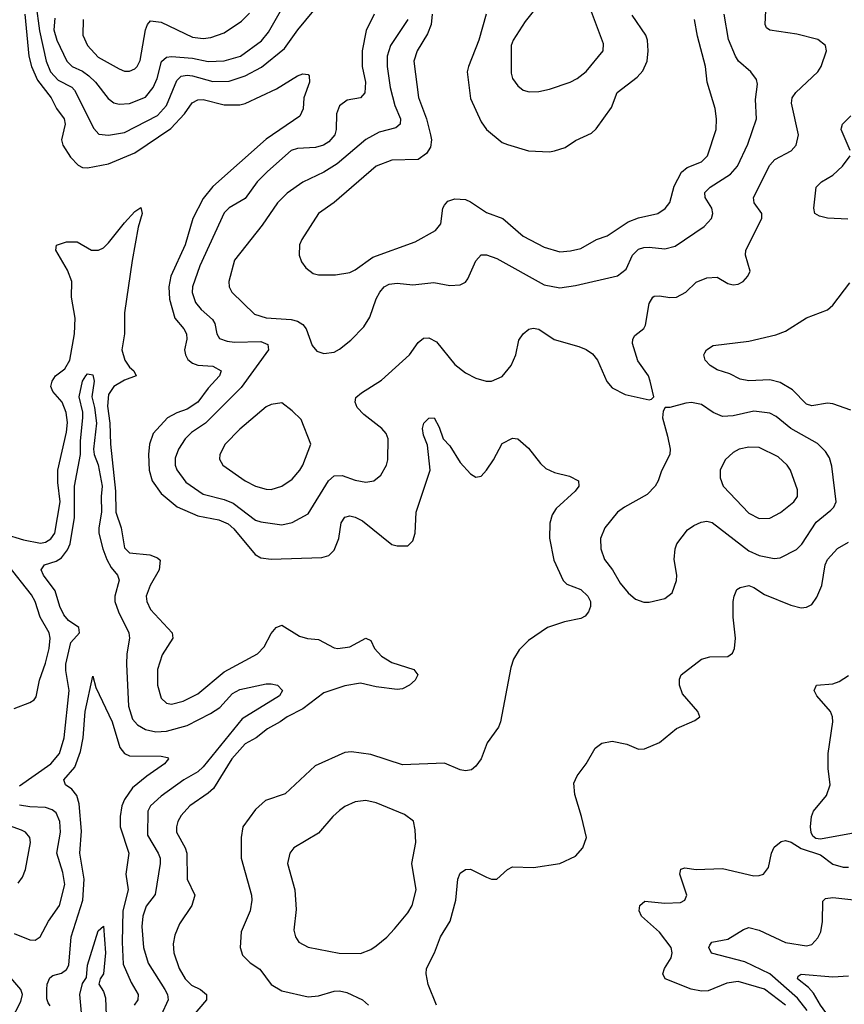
# Model space of a CAD drawing. Header units: inches. Extents: x 1834610 to 2027685, y 642842 to 774116.
# Tile 320 of 632: x 1952791 to 1955934, y 681773 to 685529. Entities that reach past the tile are written whole.
import ezdxf

# ---------------------------------------------------------------- set-up
doc = ezdxf.new("R2010")
doc.units = ezdxf.units.IN
doc.header["$MEASUREMENT"] = 0
doc.layers.add('B9658', color=7, linetype='Continuous')

msp = doc.modelspace()

# ---------------------------------------------------------------- linework, layer by layer
at = {"layer": 'B9658', "color": 5}
for points, elevation in [([(1954890, 685634), (1954850, 685629.7), (1954830, 685620.5), (1954753.5, 685566.5), (1954717.8, 685522.2), (1954672.2, 685450), (1954664.8, 685430), (1954664.8, 685324.8), (1954670, 685304.9), (1954690, 685276.4), (1954710, 685260.3), (1954733, 685253), (1954770, 685254.3), (1954810, 685263.6), (1954889.6, 685290), (1954915.8, 685304.2), (1954950, 685331.3), (1955014.5, 685410), (1955016.9, 685436.9), (1954970, 685558.4), (1954932.2, 685612.2), (1954908.7, 685630)], 440), ([(1953790, 684067), (1953750, 684060.4), (1953730, 684051.9), (1953630, 683966.8), (1953574, 683910), (1953553.4, 683870), (1953552.7, 683852.7), (1953565.7, 683830), (1953650, 683770.2), (1953690, 683749.4), (1953730, 683737.4), (1953750, 683736.6), (1953790, 683749.2), (1953830, 683776.1), (1953858.4, 683810), (1953870.7, 683830), (1953900.4, 683910), (1953863.3, 684003.3), (1953830, 684036.3)], 360), ([(1955351.7, 684068.3), (1955330, 684066.3), (1955269, 684049), (1955251, 684049), (1955244, 684036), (1955241.6, 684010), (1955260.8, 683940.8), (1955270.3, 683890), (1955268.9, 683871.1), (1955235.6, 683804.4), (1955224.9, 683770), (1955213.4, 683750), (1955182.6, 683717.4), (1955096.4, 683670), (1955070.2, 683649.8), (1955021.7, 683590), (1955004.6, 683550), (1955006.3, 683510), (1955019.7, 683470), (1955050.2, 683430), (1955079.8, 683379.8), (1955110, 683342), (1955138.9, 683318.9), (1955170, 683307), (1955190, 683307), (1955250, 683321.6), (1955277.5, 683342.5), (1955294.7, 683390), (1955295.6, 683410), (1955285.8, 683470), (1955289.8, 683510), (1955296.4, 683530), (1955337.1, 683582.9), (1955360.3, 683599.7), (1955388.2, 683611.8), (1955410, 683615.5), (1955430, 683610.8), (1955570, 683502.9), (1955610, 683484.7), (1955667, 683473), (1955690, 683475.6), (1955752.6, 683507.4), (1955772, 683528), (1955827.3, 683612.7), (1955882.3, 683657.7), (1955894, 683670), (1955903.5, 683690), (1955886.1, 683826.1), (1955877.4, 683857.4), (1955862.2, 683882.2), (1955831.9, 683911.9), (1955730, 683969.3), (1955674.9, 684014.9), (1955650, 684028.4), (1955590, 684035.9), (1955510, 684017.9), (1955470, 684015.8), (1955434.3, 684030), (1955390, 684060.4)], 340), ([(1955570, 683898.8), (1955534, 683890), (1955510, 683878.5), (1955479.5, 683850), (1955461.5, 683810), (1955460.7, 683780.7), (1955472.8, 683750), (1955570, 683646.5), (1955610, 683626), (1955650, 683627.8), (1955691.1, 683648.9), (1955741.4, 683690), (1955755.6, 683710), (1955755.4, 683735.4), (1955728.8, 683810), (1955716.1, 683830), (1955681.6, 683861.6), (1955610, 683897.3)], 360), ([(1954110, 682550.8), (1954070, 682545.7), (1954030, 682527.1), (1954010, 682512.2), (1953984.9, 682490), (1953930, 682425.4), (1953835.8, 682370), (1953820.9, 682350), (1953811.6, 682310), (1953840.2, 682210), (1953844.7, 682135.3), (1953836.5, 682056.5), (1953842.4, 682030), (1953855.5, 682010), (1953890, 681991.8), (1954008.5, 681968.5), (1954090, 681967.3), (1954130, 681982.8), (1954150, 681996.1), (1954190, 682029), (1954219.4, 682060.6), (1954270, 682122.6), (1954286.4, 682150), (1954302.7, 682210), (1954286.3, 682310), (1954301.2, 682390), (1954298.8, 682438.8), (1954291.9, 682471.9), (1954257.4, 682497.4), (1954150, 682542)], 340)]:
    msp.add_lwpolyline(points, close=True, dxfattribs=dict(at, elevation=elevation))
for points, elevation in [([(1952852.2, 685590), (1952866.3, 685486.3), (1952891.9, 685370), (1952908.9, 685330), (1952937.9, 685297.9), (1952990, 685271.3), (1953000.4, 685260.4), (1953074, 685114), (1953092.5, 685092.5), (1953130, 685088.5), (1953190, 685098.4), (1953316.2, 685163.8), (1953350, 685201.5), (1953390, 685297.1), (1953406.4, 685313.6), (1953430, 685317), (1953450, 685314.1), (1953527, 685293), (1953590, 685294.2), (1953650, 685315), (1953713, 685347), (1953800.9, 685419.1), (1953851.8, 685490), (1953949.2, 685610)], 340), ([(1952925, 685535), (1952921.3, 685490), (1952932.1, 685450), (1952970.9, 685370), (1952990.5, 685350.5), (1953030, 685332.7), (1953054.3, 685314.3), (1953079.6, 685290), (1953127.8, 685227.8), (1953150, 685211.9), (1953170, 685206.2), (1953210, 685209.6), (1953270, 685232.8), (1953299.6, 685270), (1953315.1, 685304.9), (1953331.4, 685368.6), (1953350, 685385.7), (1953370, 685388.3), (1953450, 685381.4), (1953510, 685369.3), (1953570, 685371.4), (1953632.3, 685390), (1953712.3, 685447.7), (1953739.4, 685480.6), (1953790.4, 685570)], 360), ([(1954141.7, 685550), (1954112, 685488), (1954096.2, 685410), (1954096.9, 685350), (1954109.5, 685290), (1954106, 685250), (1954090, 685231), (1954038.9, 685221.1), (1954010, 685199.7), (1953998.5, 685170), (1953997.4, 685110), (1953991.9, 685090), (1953970, 685063.4), (1953949.6, 685050.4), (1953918.3, 685041.7), (1953850, 685037.7), (1953826.2, 685030), (1953735, 684950), (1953696.3, 684910), (1953650, 684847.3), (1953590, 684811.2), (1953570, 684791.4), (1953477.1, 684590), (1953450.1, 684510), (1953448.2, 684488.2), (1953461.6, 684450), (1953483.3, 684423.3), (1953525.4, 684385.4), (1953535.1, 684370), (1953543, 684330), (1953552.7, 684312.7), (1953582.1, 684302.1), (1953610, 684298.5), (1953710, 684300.9), (1953736.6, 684290), (1953739.2, 684270), (1953634.8, 684125.2), (1953499.5, 683990), (1953446.4, 683953.6), (1953422, 683930), (1953396.1, 683890), (1953383.3, 683856.7), (1953383.4, 683830), (1953390, 683811.8), (1953424.7, 683764.7), (1953490, 683719), (1953570, 683698), (1953604.4, 683684.4), (1953690, 683620.1), (1953710, 683613.4), (1953790, 683602.6), (1953829.3, 683610.7), (1953890, 683644.2), (1953967.5, 683770), (1953990, 683788.8), (1954020.7, 683790), (1954070, 683772), (1954110, 683765), (1954140.9, 683770), (1954168.1, 683791.9), (1954188.7, 683830), (1954194.4, 683850), (1954195.3, 683930), (1954187.6, 683950), (1954170.8, 683970), (1954103, 684023), (1954078, 684050), (1954069.7, 684070), (1954072.6, 684087.4), (1954094, 684106), (1954170, 684153.4), (1954276.8, 684250), (1954310, 684297.1), (1954330, 684314.4), (1954350, 684315.3), (1954380, 684300), (1954450, 684214), (1954490, 684181.8), (1954530, 684160.8), (1954569.6, 684150.4), (1954590, 684150.4), (1954630, 684168.2), (1954664.7, 684210), (1954682.7, 684250), (1954694.2, 684305.8), (1954710, 684330.8), (1954731.5, 684348.5), (1954747.9, 684352.1), (1954770, 684348.9), (1954828.8, 684308.8), (1954921.8, 684281.8), (1954950, 684270.3), (1954973.9, 684253.9), (1954993.7, 684230), (1955028.9, 684148.9), (1955050, 684124.9), (1955099.5, 684099.5), (1955190, 684078.8), (1955199.3, 684080.7), (1955208.7, 684090), (1955194.3, 684150), (1955188, 684170), (1955147.8, 684227.8), (1955126.9, 684293.1), (1955128, 684310), (1955136, 684324), (1955169.7, 684350.3), (1955177, 684363), (1955190, 684446.8), (1955204.4, 684470), (1955210, 684474.7), (1955230, 684475.9), (1955268.7, 684468.7), (1955294, 684470), (1955330, 684489.2), (1955370, 684527.9), (1955410, 684544), (1955450, 684546), (1955490, 684523.1), (1955510, 684517.6), (1955530, 684520.4), (1955549.2, 684530), (1955566.6, 684550), (1955576, 684570), (1955557.6, 684630), (1955559.1, 684650), (1955620.3, 684770), (1955620.4, 684790), (1955590.9, 684830), (1955588.2, 684850), (1955650, 684974.3), (1955670, 684995), (1955731.7, 685028.3), (1955750.8, 685050), (1955760.2, 685090), (1955733.4, 685210), (1955735.9, 685230), (1955750, 685251.2), (1955833.3, 685330), (1955846, 685350), (1955866.6, 685410), (1955862, 685430), (1955833.6, 685453.6), (1955753.3, 685473.3), (1955650, 685488.8), (1955637.8, 685497.8), (1955632.1, 685510), (1955636.2, 685590)], 340), ([(1952810.5, 685550), (1952825.9, 685390), (1952836.4, 685350), (1952858.3, 685298.3), (1952911.3, 685230), (1952931.6, 685190), (1952960.4, 685150), (1952964.8, 685130), (1952950.1, 685070), (1952955.8, 685050), (1952984.2, 685004.2), (1953013.6, 684973.6), (1953030, 684965.5), (1953050, 684964.2), (1953130, 684979.1), (1953230, 685021.3), (1953366.6, 685113.4), (1953419.6, 685170), (1953448, 685212), (1953470, 685223.6), (1953490, 685223.8), (1953570, 685203.9), (1953630, 685203.4), (1953650, 685209), (1953770, 685265.4), (1953850, 685314.8), (1953870, 685322.2), (1953890, 685319.5), (1953894.9, 685314.9), (1953896.3, 685290), (1953874, 685230), (1953871.5, 685188.5), (1953859.1, 685160.9), (1953730, 685072.6), (1953527.4, 684892.6), (1953490, 684846.2), (1953451.1, 684770), (1953421.7, 684670), (1953367.6, 684550), (1953360.1, 684510), (1953362.4, 684462.4), (1953381.9, 684390), (1953416.2, 684350), (1953426.9, 684330), (1953427.6, 684310), (1953419, 684270), (1953422.4, 684250), (1953432.4, 684232.4), (1953450, 684218.5), (1953470, 684210.6), (1953526.7, 684206.7), (1953559, 684190), (1953552.7, 684170), (1953510, 684123.7), (1953470.3, 684069.7), (1953430, 684042.6), (1953390, 684029.3), (1953355, 684010), (1953300.4, 683950), (1953285.2, 683910), (1953282.5, 683870), (1953284.5, 683810), (1953295.7, 683770), (1953330, 683721.6), (1953391.1, 683671.1), (1953470, 683635.8), (1953550, 683621.1), (1953585.9, 683605.9), (1953607.1, 683587.1), (1953689.1, 683489.1), (1953710, 683476), (1953750, 683470.8), (1953942.5, 683477.5), (1953970, 683485.4), (1953990, 683504.9), (1954008.1, 683550), (1954016.5, 683610), (1954030, 683631), (1954050, 683636.1), (1954070, 683631.5), (1954097.1, 683617.1), (1954210, 683526.7), (1954230, 683521.3), (1954270, 683521.6), (1954290, 683540.5), (1954298.7, 683570), (1954302.4, 683650), (1954355.2, 683810), (1954345.7, 683905.7), (1954330, 683943.7), (1954326.8, 683970), (1954331.8, 683990), (1954350, 684008.2), (1954370.4, 684010), (1954390, 683974.8), (1954405.5, 683930), (1954430, 683903.1), (1954470, 683840.2), (1954510, 683796.5), (1954530, 683783.6), (1954550, 683787.6), (1954570, 683810.3), (1954597.4, 683850), (1954630, 683911.7), (1954670, 683932), (1954690, 683930.5), (1954730, 683894.4), (1954775.9, 683835.9), (1954797.1, 683817.1), (1954830, 683801.2), (1954887.3, 683787.3), (1954920.5, 683770), (1954922, 683750), (1954908.9, 683730), (1954836.3, 683663.7), (1954820.1, 683639.9), (1954811.3, 683608.7), (1954810.8, 683550.8), (1954827.2, 683467.2), (1954862.4, 683390), (1954876.2, 683376.2), (1954930, 683355.8), (1954956.3, 683330), (1954966.8, 683310), (1954967.1, 683290), (1954959.4, 683270), (1954945.9, 683254.1), (1954930, 683245), (1954868.1, 683231.9), (1954803.1, 683210), (1954730, 683161.2), (1954694.4, 683125.6), (1954673.6, 683090), (1954662.6, 683057.4), (1954624.2, 682850), (1954616.5, 682830), (1954572.6, 682770), (1954550, 682709.6), (1954530, 682681.3), (1954512.7, 682667.3), (1954490, 682663.5), (1954470, 682667.9), (1954410, 682693.3), (1954250, 682687), (1954130, 682725.4), (1954056, 682736), (1954030, 682733.9), (1953917.7, 682682.3), (1953803.5, 682576.5), (1953728, 682550), (1953690, 682516.1), (1953641.5, 682450), (1953635, 682410), (1953635.6, 682330), (1953674.6, 682190), (1953675.9, 682170), (1953670.1, 682130), (1953635, 682050), (1953631, 681990), (1953640.5, 681960.5), (1953670, 681931), (1953707, 681907), (1953750, 681849.2), (1953790, 681824.7), (1953890, 681801.7), (1953930, 681805.4), (1953990, 681823.3), (1954010, 681824.7), (1954038, 681818), (1954097.6, 681790), (1954120.3, 681770)], 320), ([(1953032.5, 685530), (1953031.3, 685470), (1953049, 685430), (1953090, 685386.1), (1953170, 685341), (1953190, 685332.2), (1953210, 685332.4), (1953230, 685341.3), (1953238.2, 685350), (1953250, 685372.7), (1953270, 685490.6), (1953277.6, 685510), (1953290, 685524.9), (1953330, 685519.2), (1953450, 685462.1), (1953490, 685457.1), (1953519, 685461), (1953570, 685478.5), (1953636.6, 685523.4), (1953666.8, 685553.2)], 380), ([(1954270.1, 685530), (1954204.7, 685430), (1954192.3, 685390), (1954191.1, 685350), (1954203.7, 685270), (1954221.1, 685201.1), (1954242.5, 685150), (1954241.5, 685130), (1954224.2, 685115.8), (1954160.9, 685099.1), (1954110, 685071.9), (1954001.2, 684978.7), (1953950, 684947.4), (1953870, 684909.2), (1953810, 684867.6), (1953773.5, 684830), (1953715.5, 684744.5), (1953610, 684610.9), (1953587.6, 684530), (1953589.3, 684510), (1953599.3, 684490), (1953686, 684406), (1953730, 684391.6), (1953825.4, 684385.4), (1953850, 684378.5), (1953870, 684366.7), (1953883.5, 684350), (1953905.4, 684285.4), (1953924.2, 684264.2), (1953950, 684255.3), (1953990, 684260.8), (1954010, 684271.6), (1954053.3, 684306.7), (1954102.5, 684357.5), (1954126, 684394), (1954150, 684464.4), (1954163.7, 684490), (1954180.4, 684510), (1954199.7, 684520.3), (1954230, 684524), (1954290, 684517.4), (1954370, 684525.8), (1954430, 684514.7), (1954470, 684516.9), (1954490, 684527.2), (1954499.7, 684540.3), (1954530, 684608.5), (1954550, 684631.7), (1954570, 684631.4), (1954610, 684617.7), (1954790, 684517.1), (1954850, 684506), (1954910, 684515), (1955070, 684551.3), (1955102.7, 684577.3), (1955127, 684630), (1955150, 684652.8), (1955170, 684660.2), (1955190, 684660.7), (1955250, 684654.2), (1955290, 684665.4), (1955399.7, 684740.3), (1955428.2, 684770), (1955433.3, 684790), (1955429.1, 684810), (1955403.7, 684850), (1955402.4, 684870), (1955422.4, 684890), (1955500.7, 684939.3), (1955527.5, 684970), (1955565.9, 685054.1), (1955599.4, 685150), (1955596, 685224), (1955602.9, 685282.9), (1955600, 685300), (1955578.5, 685330), (1955530.8, 685370), (1955519.1, 685390), (1955493.4, 685453.4), (1955476.5, 685550)], 360), ([(1954363.6, 685550), (1954359.6, 685510), (1954345.6, 685474.4), (1954306.3, 685410), (1954293.8, 685370), (1954311.6, 685231.6), (1954341.7, 685150), (1954357.4, 685090), (1954360.7, 685070), (1954357.2, 685042.8), (1954341.6, 685018.4), (1954310, 684995.8), (1954210, 684992.8), (1954150.3, 684970), (1953989.1, 684830.9), (1953930, 684789.7), (1953866.3, 684690), (1953857.8, 684670), (1953856.5, 684630), (1953864.8, 684604.8), (1953881.6, 684581.6), (1953910, 684560.4), (1953930, 684555.3), (1953995.3, 684555.3), (1954050, 684565), (1954070, 684574.4), (1954136.7, 684623.3), (1954298.9, 684681.1), (1954375.8, 684724.2), (1954396.8, 684750), (1954404.5, 684810), (1954410, 684821.6), (1954423.2, 684836.8), (1954450, 684845.6), (1954490, 684842.3), (1954510, 684833.8), (1954570, 684793.9), (1954632.9, 684770), (1954710, 684703.2), (1954790, 684660.9), (1954850, 684643.7), (1954890, 684646.8), (1954930, 684656.2), (1954990, 684690.8), (1955030, 684703.7), (1955110, 684757.5), (1955150, 684773.2), (1955222.9, 684790), (1955252, 684808), (1955268.8, 684831.2), (1955286, 684894), (1955313.1, 684946.9), (1955335, 684965), (1955390, 684986.9), (1955412.7, 685010), (1955445.2, 685110), (1955447.1, 685150), (1955441.7, 685190), (1955411.9, 685290), (1955405.4, 685350), (1955374.7, 685465.3), (1955363, 685530)], 380), ([(1954569.4, 685549.4), (1954541.5, 685450), (1954501.2, 685350), (1954497.3, 685330), (1954510, 685228.5), (1954550, 685138.7), (1954570, 685110.3), (1954630, 685060.7), (1954650, 685052.1), (1954730, 685029.1), (1954810, 685024.2), (1954830, 685028.8), (1954870, 685041.7), (1954910, 685067.4), (1954970, 685095.8), (1954987.8, 685112.2), (1955046.6, 685193.4), (1955068.6, 685251.4), (1955145.1, 685310), (1955166.9, 685333.1), (1955182.6, 685370), (1955186.6, 685410), (1955183.6, 685450), (1955177.2, 685470), (1955126, 685546)], 420), ([(1955957.2, 685030), (1955922.8, 685110), (1955923.6, 685116.4), (1955927.1, 685130), (1955958.5, 685161.5)], 320), ([(1955947.9, 684767.9), (1955870, 684771.5), (1955839.3, 684779.3), (1955821.6, 684790), (1955818, 684810), (1955827, 684890), (1955847.3, 684910), (1955890, 684936.2), (1955927.4, 684970), (1955956.3, 685010)], 320), ([(1952730, 683567.9), (1952805.3, 683545.3), (1952870, 683532.5), (1952890, 683536.1), (1952910, 683548.3), (1952925.2, 683570), (1952945.9, 683690), (1952937, 683763), (1952937, 683810), (1952970, 683955.6), (1952972.9, 683992.9), (1952968.2, 684030), (1952952.8, 684070), (1952916.9, 684110), (1952910.3, 684130), (1952914.8, 684150), (1952928, 684170), (1952962.8, 684197.2), (1952982, 684230), (1952999.5, 684330), (1953002.1, 684390), (1952988.3, 684470), (1952989.6, 684530), (1952972.7, 684572.7), (1952928.8, 684650), (1952931, 684669), (1952970, 684682), (1953010, 684682), (1953064.4, 684650), (1953091.5, 684650), (1953110, 684658.5), (1953130, 684677.5), (1953190, 684754.4), (1953230, 684797.3), (1953252.4, 684812.4), (1953257.5, 684790), (1953242.7, 684737.3), (1953220.1, 684610), (1953190.8, 684410), (1953191, 684330), (1953180.7, 684270), (1953192.1, 684230), (1953210, 684203.5), (1953226.2, 684190), (1953234.7, 684170), (1953190, 684153.6), (1953149.8, 684130.2), (1953130, 684098.8), (1953126, 684054), (1953135.2, 683990), (1953136.6, 683910), (1953156.8, 683730), (1953157.4, 683650), (1953177.7, 683590), (1953190, 683514), (1953210, 683495.5), (1953287.4, 683487.4), (1953316.2, 683476.2), (1953326.7, 683466.7), (1953323.2, 683430), (1953287.8, 683370), (1953273.7, 683330), (1953275.7, 683310), (1953290, 683279.1), (1953372.4, 683190), (1953374.4, 683170), (1953333.5, 683106.5), (1953315.9, 683050), (1953316.6, 682990), (1953330, 682940.4), (1953350, 682921.6), (1953370, 682918), (1953413.7, 682930), (1953470, 682957.2), (1953570, 683041.4), (1953697.8, 683110), (1953722.9, 683137.1), (1953750, 683188), (1953769, 683211), (1953790, 683219.7), (1953857.5, 683177.5), (1953888.4, 683168.4), (1953930, 683165), (1953990, 683132.5), (1954004, 683130), (1954050, 683136.6), (1954110.6, 683170), (1954130, 683160.3), (1954143.3, 683130), (1954170, 683101.5), (1954210, 683077.2), (1954294, 683050), (1954308.2, 683030), (1954298, 683010), (1954277, 682990), (1954250, 682976.4), (1954230, 682973.7), (1954150, 682983.8), (1954090, 682998.5), (1954030, 682988), (1953950, 682961.2), (1953870, 682900.5), (1953810.1, 682869.9), (1953783.9, 682850), (1953735.9, 682824.1), (1953692.8, 682790), (1953650, 682766.4), (1953600.1, 682710), (1953530, 682596.9), (1953510, 682578), (1953439.8, 682530), (1953406.5, 682493.5), (1953394.3, 682470), (1953388.1, 682450), (1953388.9, 682430), (1953422, 682370), (1953428.4, 682350), (1953429.4, 682250), (1953458.9, 682190), (1953446.9, 682150), (1953400.3, 682079.7), (1953382.8, 682037.2), (1953375.7, 682004.3), (1953378, 681970), (1953398.7, 681910), (1953422.3, 681870), (1953446.5, 681846.5), (1953480.7, 681830), (1953503.5, 681810), (1953503, 681790), (1953452.3, 681730)], 280), ([(1955959, 684039), (1955890, 684064), (1955870, 684066.2), (1955810, 684056.5), (1955790, 684062.2), (1955736.5, 684116.5), (1955690, 684144.8), (1955650, 684154.6), (1955570, 684151.4), (1955537.3, 684157.3), (1955497.5, 684177.5), (1955450, 684193.3), (1955423, 684210), (1955403.6, 684230), (1955398.4, 684250), (1955402, 684258), (1955409.4, 684270), (1955433.9, 684286.1), (1955570, 684302.7), (1955673.1, 684326.9), (1955710, 684340.7), (1955790, 684391.8), (1955870, 684422.6), (1955890, 684440.4), (1955955.4, 684524.6)], 320), ([(1952790, 682606), (1952909.9, 682690), (1952942.4, 682730), (1952960.2, 682790), (1952979.4, 682970), (1952966.7, 683046.7), (1952967.2, 683070), (1952986.4, 683153.6), (1953019.2, 683190), (1953016.1, 683210), (1952977.6, 683237.6), (1952959.3, 683259.3), (1952944.6, 683290), (1952926.2, 683350), (1952881.5, 683410), (1952872.3, 683430), (1952885.7, 683450), (1952930, 683463.6), (1952950, 683476.6), (1952973.7, 683506.3), (1952984, 683530), (1953000.1, 683630), (1952999.9, 683750), (1953022.4, 683870), (1953022.6, 683922.6), (1953031.9, 684010), (1953031.9, 684031.9), (1953017.9, 684090), (1953030.9, 684150), (1953042.7, 684170), (1953050, 684177.8), (1953070, 684174.4), (1953074.7, 684150), (1953065.7, 684090), (1953076.5, 684050), (1953083.8, 683990), (1953072, 683890), (1953074.5, 683870), (1953090.7, 683830.7), (1953105.4, 683750), (1953101, 683710), (1953102.4, 683650), (1953092.3, 683590), (1953093.2, 683570), (1953107.7, 683510), (1953123.4, 683470), (1953139.8, 683439.8), (1953164.1, 683410), (1953170.6, 683390.6), (1953153.3, 683330), (1953153.2, 683310), (1953167.3, 683270), (1953207, 683190), (1953209.3, 683170), (1953199.2, 683110), (1953198.4, 683070), (1953206, 682910), (1953221.2, 682861.2), (1953239.5, 682839.5), (1953270, 682821.8), (1953310, 682812.8), (1953350, 682814.7), (1953430, 682837.2), (1953518.2, 682881.8), (1953554.2, 682905.8), (1953601.7, 682958.3), (1953630, 682973.8), (1953730, 682995.3), (1953750, 682995.6), (1953773.4, 682990), (1953792.4, 682970), (1953781.2, 682950), (1953638.5, 682861.5), (1953490, 682678.4), (1953470, 682659.9), (1953417.1, 682630), (1953330, 682567.1), (1953289.4, 682530.6), (1953279, 682510), (1953278.3, 682418.3), (1953319.1, 682350), (1953326.3, 682330), (1953327, 682310), (1953307.7, 682192.3), (1953272.9, 682147.1), (1953260.1, 682110), (1953256.3, 682070), (1953262.5, 681990), (1953280.1, 681930), (1953344.8, 681830), (1953355, 681810), (1953357.1, 681790), (1953330, 681731.7)], 260), ([(1954380.4, 681770), (1954348.2, 681848.2), (1954340.3, 681890), (1954341.6, 681910), (1954372.7, 681970), (1954395.4, 682030), (1954431.4, 682090), (1954453.2, 682170), (1954460.5, 682250), (1954470, 682274), (1954490, 682288), (1954510, 682288.2), (1954570, 682258), (1954590, 682250.6), (1954609.3, 682250.7), (1954650, 682287.7), (1954670, 682297.1), (1954750, 682295.3), (1954849.7, 682310.3), (1954910, 682337.8), (1954938.2, 682370), (1954951.7, 682410), (1954932.9, 682490), (1954906.6, 682573.4), (1954903.7, 682616.3), (1954915.4, 682644.6), (1954950, 682690.4), (1954984.8, 682750), (1955010.5, 682769.5), (1955050, 682776.8), (1955105.9, 682765.9), (1955150, 682746.7), (1955172.9, 682747.1), (1955230, 682771.7), (1955294.8, 682825.2), (1955364.9, 682855.1), (1955383.7, 682870), (1955376.2, 682890), (1955318, 682958), (1955305.7, 682990), (1955306.1, 683013.9), (1955313, 683030), (1955390, 683089.1), (1955422, 683098), (1955490, 683100.2), (1955507.9, 683112.1), (1955516.1, 683130), (1955519.8, 683170), (1955510.4, 683250.4), (1955510.4, 683309.6), (1955513.8, 683330), (1955525.1, 683354.9), (1955537.2, 683362.8), (1955570.1, 683370.1), (1955590, 683363), (1955630, 683335.7), (1955730, 683295.2), (1955770, 683285.8), (1955790, 683287.8), (1955810, 683298.7), (1955830, 683326), (1955848.8, 683371.2), (1955861, 683450), (1955870.7, 683469.3), (1955907.7, 683512.3), (1955950, 683536.3)], 320), ([(1952770, 682901.3), (1952830, 682924.4), (1952845.7, 682934.3), (1952854, 682946), (1952866.3, 683010), (1952890, 683074.3), (1952903.5, 683130), (1952907.4, 683170), (1952903.9, 683190), (1952869.4, 683249.4), (1952850.4, 683310), (1952835.4, 683335.4), (1952746.2, 683450)], 280), ([(1952907.7, 681767.7), (1952899.1, 681779.1), (1952894.1, 681794.1), (1952894.3, 681830), (1952895.8, 681850), (1952905.4, 681874.6), (1952917.2, 681882.8), (1952950, 681891.9), (1952970, 681906.3), (1952977.9, 681922.1), (1952987.3, 682030), (1953032.3, 682170), (1953036.9, 682250), (1953019.8, 682350), (1953026.5, 682433.5), (1953018, 682538), (1953009.2, 682570), (1952990, 682593.5), (1952965.6, 682610), (1952959.1, 682630), (1953001.8, 682678.2), (1953022.8, 682737.2), (1953032.8, 682790), (1953041.2, 682890), (1953070, 683024.7), (1953081, 682981), (1953143.4, 682850), (1953172.5, 682752.5), (1953190, 682730.2), (1953210, 682720.4), (1953330, 682720.2), (1953354.8, 682714.8), (1953358, 682710), (1953343.2, 682690), (1953276, 682644), (1953221.3, 682598.7), (1953190, 682554), (1953180.1, 682530), (1953173.7, 682490), (1953174.6, 682450), (1953207.5, 682350), (1953195.3, 682270), (1953204.5, 682210), (1953184.6, 682130), (1953181.5, 682010), (1953186, 681926), (1953215.9, 681855.9), (1953242, 681810), (1953241.2, 681790), (1953227.2, 681770)], 240), ([(1955989.7, 682429.7), (1955843.3, 682403.3), (1955825.6, 682405.6), (1955814.6, 682414.6), (1955808.4, 682428.4), (1955805.6, 682450), (1955808.9, 682490), (1955817, 682510), (1955866.4, 682570), (1955879.9, 682610), (1955873.1, 682673.1), (1955873.2, 682730), (1955890.4, 682850), (1955889.3, 682870), (1955881.8, 682890), (1955829.9, 682950), (1955819.3, 682970), (1955827.8, 682990), (1955890, 682996.1), (1955915, 683005), (1955950, 683027.8)], 280), ([(1952770, 682042.7), (1952830, 682019.1), (1952850, 682017.8), (1952869.6, 682030), (1952901.4, 682090), (1952943, 682150), (1952963.1, 682230), (1952956, 682276), (1952933.1, 682350), (1952946.2, 682430), (1952944.3, 682470), (1952930, 682503.8), (1952915.4, 682515.4), (1952890, 682524.3), (1952830, 682525.9), (1952790, 682533.3)], 260), ([(1952785.2, 682234.8), (1952801.8, 682258.2), (1952812.9, 682287.1), (1952831.9, 682390), (1952829.8, 682410), (1952813.7, 682430), (1952797.8, 682437.8), (1952670, 682483.7)], 280), ([(1955709.9, 681770), (1955630, 681831.5), (1955530, 681859.9), (1955486.4, 681853.6), (1955415, 681825), (1955390, 681822.9), (1955350, 681831.5), (1955250.9, 681870), (1955242.6, 681890), (1955248.9, 681910), (1955274.5, 681950), (1955278.3, 681970), (1955274.1, 681990), (1955230, 682048.1), (1955160.9, 682110), (1955152.2, 682130), (1955154.3, 682150), (1955173.5, 682166.5), (1955250, 682158.5), (1955310, 682162), (1955327, 682170), (1955334.5, 682190), (1955306.8, 682270), (1955311.5, 682288.5), (1955326.4, 682293.6), (1955370, 682287.1), (1955470, 682291.1), (1955590, 682263.6), (1955610, 682264), (1955626, 682270), (1955645.2, 682294.8), (1955656.8, 682350), (1955666.8, 682373.2), (1955693.8, 682393.8), (1955710, 682397.4), (1955731.8, 682391.8), (1955770, 682367.4), (1955843, 682343), (1955890, 682307.3), (1955930, 682295.8), (1955950, 682296.9)], 280), ([(1955793.3, 681750), (1955756.4, 681796.4), (1955650, 681889), (1955555.1, 681935.1), (1955428.4, 681968.4), (1955417.4, 681990), (1955421.6, 681998.4), (1955429.9, 682010.1), (1955490, 682021.8), (1955550, 682059), (1955570, 682066), (1955610, 682056.1), (1955710, 682008.9), (1955790, 681996.5), (1955810, 682001.8), (1955833.7, 682026.3), (1955844.2, 682050), (1955850.7, 682089.3), (1955853, 682167), (1955862.9, 682177.1), (1955890, 682180.5), (1955970, 682172.1)], 260), ([(1953032.8, 681670), (1953020.3, 681810), (1953030, 681852.7), (1953045.1, 681874.9), (1953050, 681922), (1953090, 682054), (1953110, 682071.3), (1953118.4, 681970), (1953110.8, 681889.2), (1953098, 681870), (1953092.7, 681850), (1953110, 681822.4), (1953118, 681798), (1953120.5, 681730)], 220), ([(1952757.2, 681710), (1952795.8, 681784.2), (1952801.7, 681810), (1952795.3, 681830), (1952750, 681883.7)], 260), ([(1955970, 681523.5), (1955930, 681523.8), (1955910, 681529.8), (1955893.3, 681550), (1955887.8, 681570), (1955889.4, 681590), (1955907.7, 681650), (1955901.8, 681690), (1955843.9, 681770), (1955816.3, 681816.3), (1955797.4, 681837.4), (1955756, 681870), (1955758.9, 681881.1), (1955770, 681888.7), (1955890, 681877.7), (1955950, 681881.2)], 240)]:
    msp.add_lwpolyline(points, dxfattribs=dict(at, elevation=elevation))

doc.saveas('drawing.dxf')
